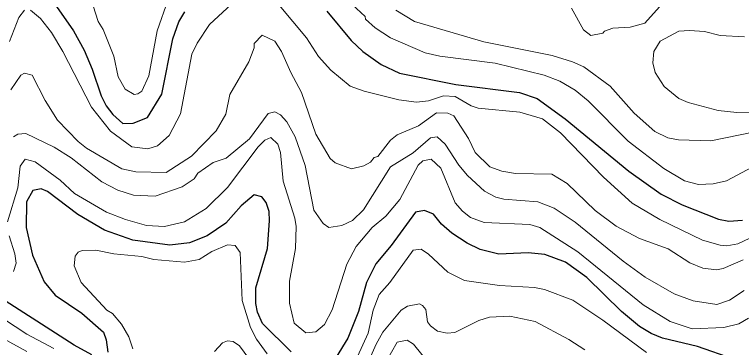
# Model space of a CAD drawing. Extents: x 673.3 to 698.5, y 6984.3 to 7012.3.
# Drawn here: x 688.869 to 690.238, y 6992.322 to 6992.949 of the extents above; entities that cross this region are included whole.
import ezdxf

# ---------------------------------------------------------------- set-up
doc = ezdxf.new("R2010")
doc.units = 0
doc.header["$LTSCALE"] = 0.032
doc.layers.add('1', color=7, linetype='Continuous', lineweight=25)
doc.layers.add('2', color=7, linetype='Continuous', lineweight=13)

msp = doc.modelspace()

# ---------------------------------------------------------------- linework, layer by layer
at = {"layer": '1'}
for points in [[(688.9039, 6993.0274), (688.9802, 6992.9179), (689.0001, 6992.8817), (689.0155, 6992.8459), (689.0325, 6992.7959), (689.0419, 6992.777), (689.0542, 6992.7606), (689.0728, 6992.7435), (689.0928, 6992.7444), (689.1192, 6992.7548), (689.1468, 6992.7986), (689.1672, 6992.9029), (689.1784, 6992.9348), (689.1896, 6992.9537)], [(689.4572, 6992.9553), (689.5032, 6992.8996), (689.5252, 6992.8792), (689.5599, 6992.8544), (689.5942, 6992.838), (689.7, 6992.8171), (689.8199, 6992.8017), (689.8531, 6992.7908), (689.9064, 6992.7521), (690.0262, 6992.6537), (690.0871, 6992.6107), (690.1267, 6992.5906), (690.1952, 6992.5635), (690.2141, 6992.5598), (690.2399, 6992.5615)], [(689.3902, 6992.3139), (689.3364, 6992.3671), (689.3267, 6992.3882), (689.3234, 6992.4045), (689.3234, 6992.4344), (689.3454, 6992.5084), (689.3495, 6992.5602), (689.3487, 6992.5781), (689.3428, 6992.595), (689.3348, 6992.6052), (689.3205, 6992.609), (689.2959, 6992.5884), (689.2668, 6992.556), (689.2317, 6992.5322), (689.1983, 6992.5191), (689.1615, 6992.5142), (689.0919, 6992.524), (689.0387, 6992.5425), (688.9882, 6992.5723), (688.931, 6992.6156), (688.919, 6992.6207), (688.9035, 6992.6176), (688.8919, 6992.5959), (688.8912, 6992.5478), (688.9031, 6992.4957), (688.9251, 6992.4452), (688.9459, 6992.4203), (688.9959, 6992.3864), (689.0368, 6992.3504), (689.0418, 6992.3363), (689.0448, 6992.3131)], [(690.2239, 6992.3), (690.1555, 6992.3236), (690.0894, 6992.3396), (690.0679, 6992.3484), (690.046, 6992.3615), (690.012, 6992.3893), (689.947, 6992.4533), (689.9066, 6992.4827), (689.8678, 6992.4972), (689.8362, 6992.5002), (689.7814, 6992.4978), (689.7463, 6992.5063), (689.7213, 6992.5182), (689.6928, 6992.5368), (689.6734, 6992.5543), (689.6582, 6992.5727), (689.6413, 6992.58), (689.6244, 6992.5763), (689.5785, 6992.5136)], [(689.5785, 6992.5136), (689.5494, 6992.4792), (689.532, 6992.4439), (689.5166, 6992.3898), (689.497, 6992.3395), (689.4746, 6992.3039)], [(689.0144, 6992.3079), (688.9811, 6992.326), (688.8154, 6992.4321)]]:
    msp.add_lwpolyline(points, dxfattribs=at)
at = {"layer": '2'}
for points in [[(690.1067, 6992.9887), (690.0561, 6992.9327), (690.0288, 6992.925), (689.9961, 6992.9229), (689.9801, 6992.9173), (689.9768, 6992.9134), (689.9544, 6992.9092), (689.9408, 6992.9196), (689.9183, 6992.9606)], [(689.1582, 6992.9775), (689.1375, 6992.9181), (689.1219, 6992.833), (689.1088, 6992.8045), (689.1014, 6992.7993), (689.0942, 6992.7984), (689.0773, 6992.8084), (689.0643, 6992.8316), (689.0563, 6992.87), (689.036, 6992.9202), (689.0268, 6992.9358), (689.0171, 6992.9653)], [(690.0921, 6992.6591), (690.0246, 6992.7103), (689.9492, 6992.7859), (689.9247, 6992.8062), (689.8959, 6992.8232), (689.8666, 6992.8347), (689.7746, 6992.8569), (689.6701, 6992.87), (689.6424, 6992.8764), (689.5769, 6992.9046), (689.5485, 6992.9235), (689.5298, 6992.9399), (689.5293, 6992.945), (689.4967, 6992.9752)], [(688.8594, 6992.898), (688.8772, 6992.9433), (688.8876, 6992.9569)], [(688.899, 6992.9567), (688.9181, 6992.9414), (688.9386, 6992.9147), (688.9598, 6992.8792), (689.0139, 6992.7744), (689.0501, 6992.7289), (689.0897, 6992.6996), (689.1203, 6992.6958), (689.1385, 6992.7016), (689.1604, 6992.721), (689.1817, 6992.7618), (689.2032, 6992.8739), (689.2129, 6992.895), (689.2361, 6992.9301), (689.2775, 6992.9683)], [(689.3678, 6992.9661), (689.4191, 6992.9048), (689.4418, 6992.8696), (689.4646, 6992.8437), (689.5011, 6992.8139), (689.5276, 6992.8045), (689.5929, 6992.7884), (689.6261, 6992.7837), (689.6489, 6992.7861), (689.677, 6992.7958), (689.6988, 6992.7942), (689.7293, 6992.777), (689.7422, 6992.7726), (689.8206, 6992.7649), (689.8632, 6992.7522), (689.8974, 6992.726), (689.9784, 6992.6426), (690.0326, 6992.5934), (690.0844, 6992.5628), (690.1646, 6992.5236), (690.1978, 6992.5142), (690.2107, 6992.5133), (690.2316, 6992.5171), (690.2537, 6992.5276)], [(689.5872, 6992.9567), (689.6221, 6992.9356), (689.7529, 6992.8974), (689.8815, 6992.8718), (689.9202, 6992.8598), (689.9411, 6992.8503), (689.991, 6992.814), (690.0361, 6992.7632), (690.0752, 6992.7284), (690.0994, 6992.7164), (690.1193, 6992.7129), (690.1805, 6992.7112), (690.2912, 6992.7332)], [(690.2688, 6992.7648), (690.2297, 6992.7642), (690.1942, 6992.7682), (690.1379, 6992.7833), (690.1205, 6992.7907), (690.0928, 6992.8134), (690.0757, 6992.8396), (690.0711, 6992.8578), (690.073, 6992.8791), (690.0849, 6992.8984), (690.1199, 6992.9172), (690.1401, 6992.9188), (690.1686, 6992.9165), (690.1981, 6992.9091), (690.2436, 6992.907)], [(690.2415, 6992.4869), (690.2037, 6992.4704), (690.1913, 6992.4679), (690.1652, 6992.4714), (690.1407, 6992.481), (690.1001, 6992.5077), (690.0461, 6992.527), (690.0021, 6992.5503), (689.9629, 6992.5795), (689.9101, 6992.6304), (689.8812, 6992.6482), (689.8125, 6992.6495), (689.787, 6992.6535), (689.7642, 6992.662), (689.7366, 6992.689), (689.7241, 6992.7153), (689.6963, 6992.7582), (689.6852, 6992.7633), (689.6637, 6992.7639), (689.6297, 6992.7389), (689.59, 6992.7222), (689.577, 6992.7122), (689.5532, 6992.6813), (689.5467, 6992.6793), (689.5393, 6992.6706), (689.5271, 6992.6637), (689.504, 6992.6583), (689.4732, 6992.6693), (689.4637, 6992.6775), (689.4366, 6992.7234), (689.4097, 6992.8016), (689.3892, 6992.8395), (689.3719, 6992.8792), (689.3591, 6992.8985), (689.3353, 6992.9097), (689.3204, 6992.8943), (689.3201, 6992.886), (689.3103, 6992.8599), (689.2747, 6992.798), (689.267, 6992.7614), (689.2489, 6992.7295), (689.2024, 6992.6821), (689.1549, 6992.651), (689.0975, 6992.6525), (689.071, 6992.6583), (689.0047, 6992.6974), (688.9892, 6992.7098), (688.9502, 6992.7498), (688.927, 6992.7867), (688.9026, 6992.8348), (688.8878, 6992.8381), (688.8809, 6992.8347), (688.8619, 6992.8068)], [(688.8674, 6992.7182), (688.8754, 6992.7233), (688.8902, 6992.7249), (688.944, 6992.6989), (688.9755, 6992.679), (689.0333, 6992.634), (689.0639, 6992.6178), (689.0932, 6992.6086), (689.1341, 6992.607), (689.1849, 6992.624), (689.2073, 6992.6392), (689.2141, 6992.65), (689.2431, 6992.6701), (689.2679, 6992.6785), (689.3117, 6992.7149), (689.3469, 6992.7623), (689.3591, 6992.7658), (689.3701, 6992.7598), (689.3819, 6992.7465), (689.3976, 6992.7185), (689.4164, 6992.6645), (689.4326, 6992.5805), (689.4503, 6992.5551), (689.4608, 6992.5476), (689.4854, 6992.5517), (689.5055, 6992.5608), (689.5264, 6992.5811), (689.5774, 6992.6621), (689.6199, 6992.6885), (689.6523, 6992.7166), (689.665, 6992.7186), (689.6799, 6992.7049), (689.7058, 6992.6654), (689.722, 6992.6458), (689.7541, 6992.6161), (689.7757, 6992.6048), (689.7904, 6992.6009), (689.8544, 6992.5963), (689.8854, 6992.5841), (689.9248, 6992.5579), (690.0155, 6992.4841), (690.0569, 6992.4545), (690.1112, 6992.4231), (690.1473, 6992.4099), (690.1915, 6992.4026), (690.2155, 6992.4108), (690.2435, 6992.4292)], [(690.2513, 6992.3768), (690.2329, 6992.3661), (690.2049, 6992.3594), (690.1454, 6992.3569), (690.1039, 6992.3706), (690.0529, 6992.4021), (689.9299, 6992.5021), (689.8584, 6992.548), (689.8398, 6992.5532), (689.7538, 6992.5572), (689.7281, 6992.5668), (689.7127, 6992.5784), (689.6989, 6992.5939), (689.6718, 6992.6592), (689.6539, 6992.6761), (689.6381, 6992.673), (689.6291, 6992.665), (689.595, 6992.6007), (689.5682, 6992.5691), (689.5429, 6992.5478), (689.5126, 6992.512), (689.4951, 6992.4785), (689.4676, 6992.3929), (689.4529, 6992.3652), (689.4364, 6992.3512), (689.418, 6992.3495), (689.396, 6992.3679), (689.387, 6992.4053), (689.387, 6992.4465), (689.3983, 6992.5081), (689.3992, 6992.5497), (689.3968, 6992.5651), (689.3753, 6992.6348), (689.3703, 6992.6891), (689.3647, 6992.7045), (689.352, 6992.7169), (689.3405, 6992.712), (689.3281, 6992.6995), (689.2703, 6992.623), (689.2303, 6992.5836), (689.1889, 6992.5583), (689.1513, 6992.5495), (689.1179, 6992.5516), (689.0778, 6992.5628), (689.042, 6992.5767), (688.9819, 6992.612), (688.9548, 6992.6367), (688.9082, 6992.6712), (688.8889, 6992.6761), (688.8796, 6992.6631), (688.8756, 6992.6227), (688.8561, 6992.5583)], [(690.288, 6992.6771), (690.2102, 6992.6357), (690.1847, 6992.6299), (690.1571, 6992.629), (690.131, 6992.6356), (690.0921, 6992.6591)], [(688.859, 6992.5322), (688.8699, 6992.4983), (688.8722, 6992.4803), (688.867, 6992.465)], [(689.0922, 6992.3192), (689.0842, 6992.342), (689.0706, 6992.3657), (689.0537, 6992.3856), (689.0429, 6992.3923), (688.9946, 6992.4441), (688.9815, 6992.4758), (688.9834, 6992.4938), (688.9891, 6992.5014), (688.9967, 6992.5044), (689.0221, 6992.5051), (689.056, 6992.4979), (689.1089, 6992.4929), (689.1317, 6992.4872), (689.1894, 6992.4823), (689.2171, 6992.4876), (689.2405, 6992.5027), (689.2701, 6992.5149), (689.2844, 6992.514), (689.2942, 6992.5008), (689.2975, 6992.4104), (689.3135, 6992.3595), (689.3251, 6992.3378), (689.3452, 6992.31)], [(689.5148, 6992.3049), (689.5351, 6992.3485), (689.5443, 6992.3918), (689.556, 6992.4215), (689.5759, 6992.4443), (689.6201, 6992.5053), (689.6348, 6992.5068), (689.6487, 6992.4975), (689.685, 6992.4637), (689.7166, 6992.4477), (689.7825, 6992.4384), (689.8486, 6992.435), (689.8672, 6992.431), (689.9206, 6992.4109), (689.9772, 6992.3732), (690.0592, 6992.3123)], [(688.7397, 6992.4467), (688.8924, 6992.3468), (688.9434, 6992.3198)], [(689.5306, 6992.2842), (689.55, 6992.3279), (689.563, 6992.3507), (689.5974, 6992.3921), (689.609, 6992.3994), (689.6315, 6992.404), (689.6374, 6992.401), (689.6435, 6992.3933), (689.6468, 6992.3702), (689.6525, 6992.3626), (689.6659, 6992.3528), (689.6837, 6992.3488), (689.6984, 6992.3502), (689.7437, 6992.3724), (689.7638, 6992.379), (689.8021, 6992.3806), (689.8499, 6992.3706), (689.9129, 6992.3367), (689.9434, 6992.3173)], [(688.8479, 6992.339), (688.8924, 6992.3142)], [(689.246, 6992.3144), (689.2606, 6992.3307), (689.27, 6992.3341), (689.2811, 6992.3332), (689.2926, 6992.3251), (689.3458, 6992.2533)], [(689.558, 6992.2756), (689.5899, 6992.3318), (689.6084, 6992.3358), (689.6207, 6992.3283), (689.6544, 6992.2859)]]:
    msp.add_lwpolyline(points, dxfattribs=at)

doc.saveas('drawing.dxf')
